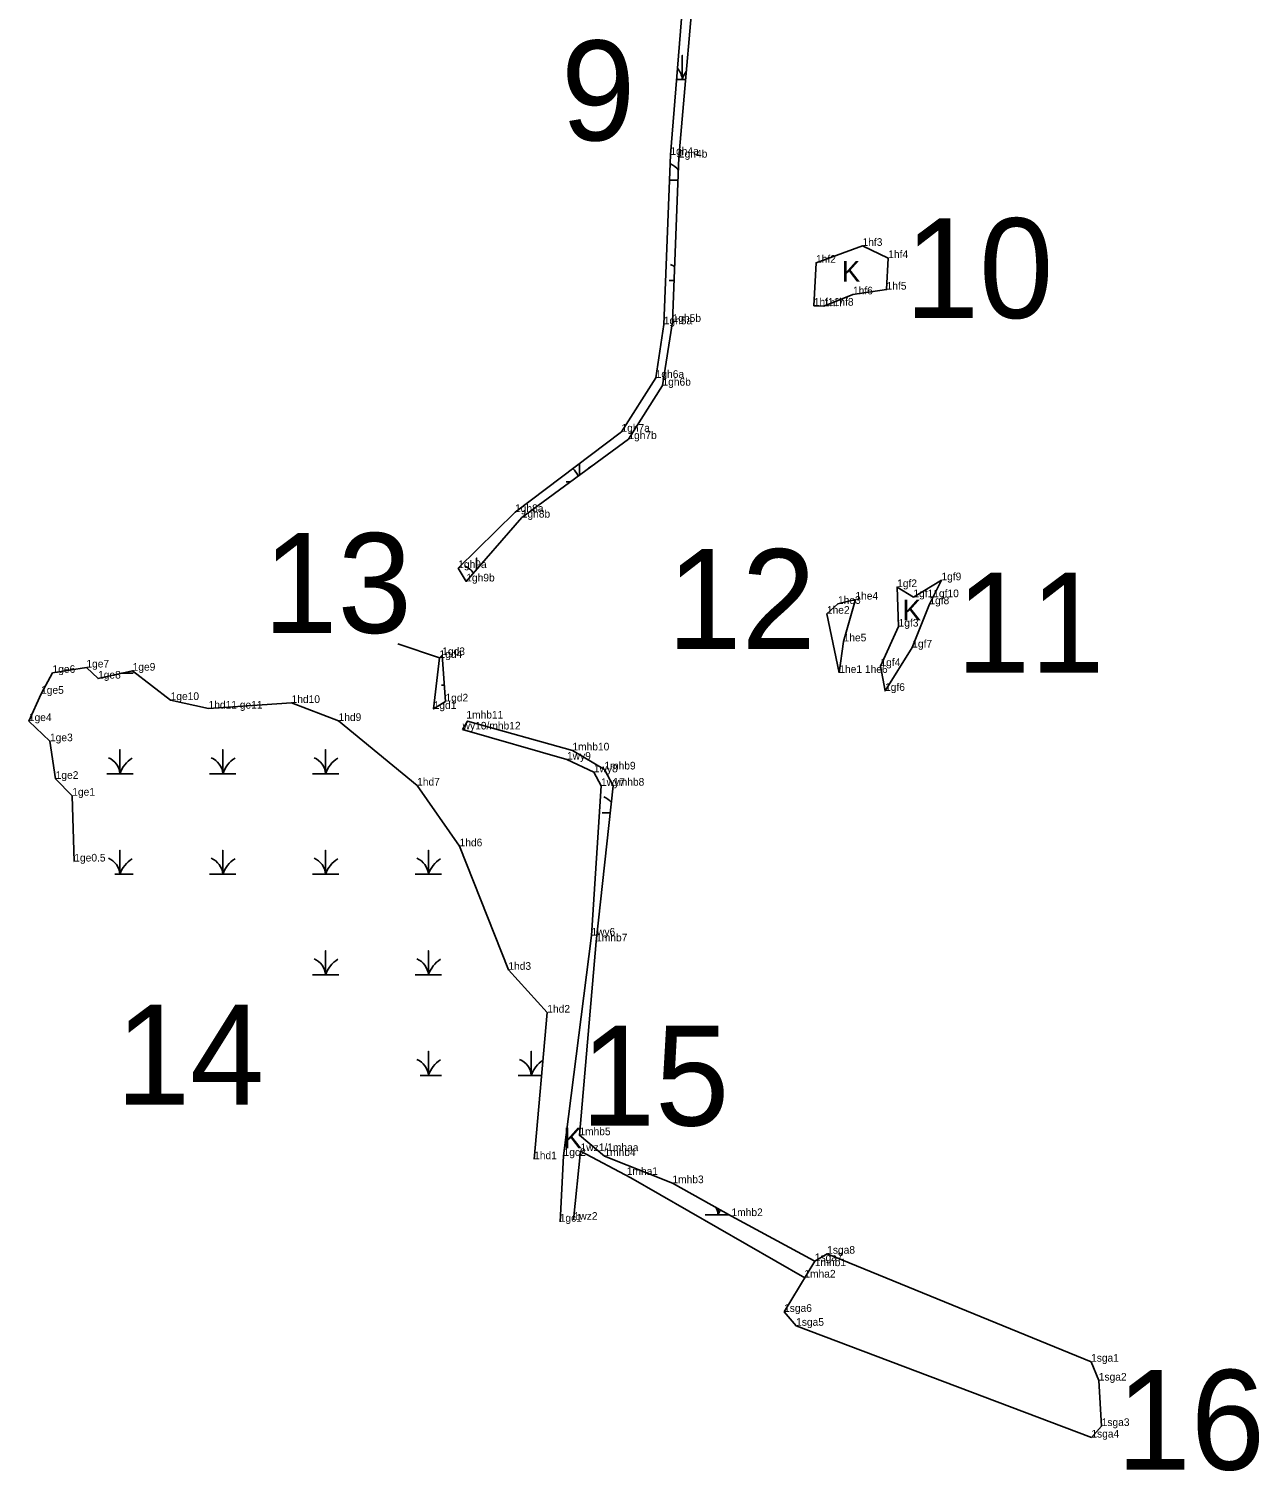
# Model space of a CAD drawing. Extents: x 2072529 to 2268796, y 436423 to 470397.
# Drawn here: x 2077727 to 2078532, y 465221 to 466165 of the extents above; entities that cross this region are included whole.
import ezdxf

# ---------------------------------------------------------------- set-up
doc = ezdxf.new("R2010")
doc.units = 0
for name, color, linetype in [('Default', 7, 'Continuous'), ('Exist Environmental Wetland Boundary', 7, 'Continuous'), ('Exist Environmental Wetland Boundary Cogo Comment', 7, 'Continuous'), ('Exist Environmental Wetland Boundary Cogo Point CELL', 7, 'Continuous'), ('Exist Hydro Jurisdictional Stream or Body of Water NEU Mitigable', 7, 'Continuous'), ('Exist Hydro Jurisdictional Stream or Body of Water NEU Mitigable Cogo Comment', 7, 'Continuous'), ('Exist Hydro Swamp or Marsh', 7, 'Continuous')]:
    doc.layers.add(name, color=color, linetype=linetype)

msp = doc.modelspace()

# ---------------------------------------------------------------- linework, layer by layer
at = {"layer": 'Default'}
msp.add_line((2077968.82, 465762.93), (2077995.99, 465753.67), dxfattribs=at)
at = {"layer": 'Exist Environmental Wetland Boundary'}
for points in [[(2078187.21, 466478.43), (2078174.38, 466362.17), (2078158.18, 466220.77), (2078147.02, 466082.83), (2078142.83, 465971.82), (2078137.4, 465936.9), (2078115.03, 465901.65), (2078045.5, 465848.95), (2078008.25, 465812.43), (2078013.5, 465803.68), (2078049.79, 465845.46), (2078119.55, 465896.84), (2078141.85, 465931.82), (2078148.47, 465973.54), (2078152.62, 466081.04), (2078164.44, 466219.08), (2078179.22, 466361.52), (2078194.02, 466473.91)], [(2077757.1, 465620.41), (2077755.77, 465663.49), (2077744.91, 465674.5), (2077741.2, 465699.12), (2077727.38, 465712.29), (2077735.36, 465730.16), (2077742.85, 465743.86), (2077765, 465747.36), (2077772.64, 465740.11), (2077795.26, 465745.29), (2077820.12, 465726.1), (2077844.93, 465720.48), (2077899.23, 465724.18), (2077929.96, 465712.4), (2077981.35, 465670.13), (2078009.13, 465630.35), (2078041.04, 465549.53), (2078066.51, 465521.54), (2078057.88, 465425.61)], [(2078241.5, 465358.92), (2078241.06, 465359.19), (2078186.99, 465388.38), (2078148.34, 465409.92), (2078103.84, 465427.69), (2078087.48, 465441.32), (2078098.43, 465568.16), (2078109.51, 465670.02), (2078103.85, 465680.64), (2078082.92, 465693.11), (2078014.35, 465712.34), (2078011.13, 465706.81)], [(2078011.13, 465706.81), (2078079.39, 465687.07), (2078096.96, 465678.77), (2078101.65, 465669.86), (2078095.33, 465571.93), (2078077.16, 465427.74), (2078074.82, 465384.71)], [(2078083.75, 465385.96), (2078088.25, 465430.9), (2078121.22, 465413.34), (2078235, 465347.97)]]:
    msp.add_lwpolyline(points, dxfattribs=at)
for points in [[(2078240.83, 465984.09), (2078242.29, 466012.25), (2078272.71, 466023.28), (2078289.53, 466015.28), (2078288.45, 465994.63), (2078266.46, 465991.54), (2078247.48, 465983.81)], [(2078305.97, 465793.38), (2078295.36, 465799.96), (2078296.3, 465774.13), (2078284.43, 465748.27), (2078287.44, 465732.08), (2078305.24, 465760.45), (2078316.43, 465788.78), (2078324.32, 465804.43)], [(2078257.53, 465743.83), (2078249.39, 465782.53), (2078256.62, 465789.01), (2078268.04, 465791.81), (2078260.33, 465764.47)], [(2077997.78, 465755.48), (2077995.99, 465753.67), (2077992.17, 465720.24), (2077999.87, 465725.14)]]:
    msp.add_lwpolyline(points, close=True, dxfattribs=at)
at = {"layer": 'Exist Environmental Wetland Boundary Cogo Point CELL'}
for p, q in [((2078147.02, 466082.83), (2078147.02, 466082.83)), ((2078152.62, 466081.04), (2078152.62, 466081.04)), ((2078272.71, 466023.28), (2078272.71, 466023.28)), ((2078289.53, 466015.28), (2078289.53, 466015.28)), ((2078242.29, 466012.25), (2078242.29, 466012.25)), ((2078266.46, 465991.54), (2078266.46, 465991.54)), ((2078288.45, 465994.63), (2078288.45, 465994.63)), ((2078240.83, 465984.09), (2078240.83, 465984.09)), ((2078247.48, 465983.81), (2078247.48, 465983.81)), ((2078142.83, 465971.82), (2078142.83, 465971.82)), ((2078148.59, 465973.44), (2078148.59, 465973.44)), ((2078137.4, 465936.9), (2078137.4, 465936.9)), ((2078141.85, 465931.82), (2078141.85, 465931.82)), ((2078115.03, 465901.65), (2078115.03, 465901.65)), ((2078119.04, 465896.84), (2078119.04, 465896.84)), ((2078045.5, 465848.95), (2078045.5, 465848.95)), ((2078049.79, 465845.72), (2078049.79, 465845.72)), ((2078008.25, 465812.43), (2078008.25, 465812.43)), ((2078013.5, 465803.68), (2078013.5, 465803.68)), ((2078295.36, 465799.96), (2078295.36, 465799.96)), ((2078324.32, 465804.43), (2078324.32, 465804.43)), ((2078256.62, 465789.01), (2078256.62, 465789.01)), ((2078268.04, 465791.81), (2078268.04, 465791.81)), ((2078305.97, 465793.38), (2078305.97, 465793.38)), ((2078316.43, 465788.78), (2078316.43, 465788.78)), ((2078249.39, 465782.53), (2078249.39, 465782.53)), ((2078296.3, 465774.13), (2078296.3, 465774.13)), ((2078260.33, 465764.47), (2078260.33, 465764.47)), ((2078305.24, 465760.45), (2078305.24, 465760.45)), ((2077995.99, 465753.67), (2077995.99, 465753.67)), ((2077997.78, 465755.48), (2077997.78, 465755.48)), ((2077742.85, 465743.86), (2077742.85, 465743.86)), ((2077765, 465747.36), (2077765, 465747.36)), ((2077772.64, 465740.11), (2077772.64, 465740.11)), ((2077795.26, 465745.29), (2077795.26, 465745.29)), ((2078257.53, 465743.83), (2078257.53, 465743.83)), ((2078284.43, 465748.27), (2078284.43, 465748.27)), ((2078287.44, 465732.08), (2078287.44, 465732.08)), ((2077735.36, 465730.16), (2077735.36, 465730.16)), ((2077820.12, 465726.1), (2077820.12, 465726.1)), ((2077899.23, 465724.18), (2077899.23, 465724.18)), ((2077999.87, 465725.14), (2077999.87, 465725.14)), ((2077727.38, 465712.29), (2077727.38, 465712.29)), ((2077844.93, 465720.48), (2077844.93, 465720.48)), ((2077929.96, 465712.4), (2077929.96, 465712.4)), ((2077992.17, 465720.24), (2077992.17, 465720.24)), ((2078014.15, 465711.89), (2078014.15, 465711.89)), ((2078011.13, 465706.81), (2078011.13, 465706.81)), ((2077741.2, 465699.12), (2077741.2, 465699.12)), ((2078082.92, 465693.11), (2078082.92, 465693.11)), ((2078079.39, 465687.07), (2078079.39, 465687.07)), ((2077744.91, 465674.5), (2077744.91, 465674.5)), ((2078096.96, 465678.77), (2078096.96, 465678.77)), ((2078103.85, 465680.64), (2078103.85, 465680.64)), ((2077981.35, 465670.13), (2077981.35, 465670.13)), ((2078101.65, 465669.86), (2078101.65, 465669.86)), ((2078109.51, 465670.02), (2078109.51, 465670.02)), ((2077755.77, 465663.49), (2077755.77, 465663.49)), ((2078009.13, 465630.35), (2078009.13, 465630.35)), ((2077756.52, 465619.83), (2077756.52, 465619.83)), ((2078095.33, 465571.93), (2078095.33, 465571.93)), ((2078098.43, 465568.16), (2078098.43, 465568.16)), ((2078041.04, 465549.53), (2078041.04, 465549.53)), ((2078066.51, 465521.54), (2078066.51, 465521.54)), ((2078087.48, 465441.32), (2078087.48, 465441.32)), ((2078088.25, 465430.9), (2078088.25, 465430.9)), ((2078057.88, 465425.61), (2078057.88, 465425.61)), ((2078077.16, 465427.74), (2078077.16, 465427.74)), ((2078103.84, 465427.69), (2078103.84, 465427.69)), ((2078118.47, 465415.31), (2078118.47, 465415.31)), ((2078148.34, 465409.92), (2078148.34, 465409.92)), ((2078074.82, 465384.71), (2078074.82, 465384.71)), ((2078083.75, 465385.96), (2078083.75, 465385.96)), ((2078186.99, 465388.38), (2078186.99, 465388.38)), ((2078249.58, 465363.78), (2078249.58, 465363.78)), ((2078241.06, 465359.19), (2078241.06, 465359.19)), ((2078241.5, 465358.92), (2078241.5, 465358.92)), ((2078235, 465347.97), (2078235, 465347.97)), ((2078221.38, 465325.73), (2078221.38, 465325.73)), ((2078229.27, 465316.62), (2078229.27, 465316.62)), ((2078422.21, 465293.12), (2078422.21, 465293.12)), ((2078427.26, 465280.74), (2078427.26, 465280.74)), ((2078429.14, 465251.02), (2078429.14, 465251.02)), ((2078422.4, 465243.49), (2078422.4, 465243.49))]:
    msp.add_line(p, q, dxfattribs=at)
at = {"layer": 'Exist Hydro Jurisdictional Stream or Body of Water NEU Mitigable'}
for points in [[(2078221.38, 465325.73), (2078241.5, 465358.92), (2078249.58, 465363.78), (2078249.58, 465363.78), (2078422.21, 465293.12)], [(2078422.4, 465243.49), (2078229.27, 465316.62), (2078221.38, 465325.73)], [(2078422.21, 465293.12), (2078427.26, 465280.74), (2078429.14, 465251.02), (2078422.4, 465243.49)]]:
    msp.add_lwpolyline(points, dxfattribs=at)
at = {"layer": 'Exist Hydro Swamp or Marsh'}
for points in [[(2078151.01, 466132.16), (2078154.75, 466132.16), (2078154.75, 466147.95), (2078154.75, 466132.16), (2078157, 466132.16)], [(2078146.4, 466066.36), (2078152.06, 466066.36)], [(2078146.14, 466000.56), (2078149.52, 466000.56)], [(2078087.5, 465873.23), (2078087.5, 465880.78)], [(2078087.5, 465880.78), (2078087.5, 465873.23)], [(2078078.89, 465868.96), (2078081.71, 465868.96)], [(2078020.25, 465811.44), (2078020.25, 465818.95), (2078020.25, 465811.44)], [(2077788.08, 465743.65), (2077795.58, 465743.65)], [(2077997.36, 465735.85), (2077999.13, 465735.85)], [(2077778.37, 465677.85), (2077786.98, 465677.85), (2077786.98, 465693.63), (2077786.98, 465677.85), (2077795.58, 465677.85)], [(2077845.62, 465677.85), (2077854.23, 465677.85), (2077854.23, 465693.63), (2077854.23, 465677.85), (2077862.83, 465677.85)], [(2077912.87, 465677.85), (2077921.48, 465677.85), (2077921.48, 465693.63), (2077921.48, 465677.85), (2077930.08, 465677.85)], [(2078102.43, 465652.32), (2078107.58, 465652.32)], [(2077783.7, 465612.05), (2077786.98, 465612.05), (2077786.98, 465627.83), (2077786.98, 465612.05), (2077795.58, 465612.05)], [(2077845.62, 465612.05), (2077854.23, 465612.05), (2077854.23, 465627.83), (2077854.23, 465612.05), (2077862.83, 465612.05)], [(2077912.87, 465612.05), (2077921.48, 465612.05), (2077921.48, 465627.83), (2077921.48, 465612.05), (2077930.08, 465612.05)], [(2077980.12, 465612.05), (2077988.73, 465612.05), (2077988.73, 465627.83), (2077988.73, 465612.05), (2077997.33, 465612.05)], [(2077912.87, 465546.25), (2077921.48, 465546.25), (2077921.48, 465562.03), (2077921.48, 465546.25), (2077930.08, 465546.25)], [(2077980.12, 465546.25), (2077988.73, 465546.25), (2077988.73, 465562.03), (2077988.73, 465546.25), (2077997.33, 465546.25)], [(2077983.33, 465480.45), (2077988.73, 465480.45), (2077988.73, 465496.23), (2077988.73, 465480.45), (2077997.33, 465480.45)], [(2078047.37, 465480.45), (2078055.98, 465480.45), (2078055.98, 465496.23), (2078055.98, 465480.45), (2078062.81, 465480.45)], [(2078169.68, 465389.12), (2078178.28, 465389.12), (2078178.28, 465393.23)], [(2078178.28, 465393.23), (2078178.28, 465389.12), (2078185.66, 465389.12)]]:
    msp.add_lwpolyline(points, dxfattribs=at)
for centre, radius, start, end in [((2078142.48, 466131.28), 12.3, 4.14034, 42.09468), ((2078172.99, 466126.1), 19.22, 143.92749, 161.62219), ((2078142.48, 466065.48), 12.3, 36.94721, 67.53497), ((2078142.48, 465999.68), 12.3, 53.10762, 67.53497), ((2078075.23, 465868.08), 12.3, 21.64109, 49.90268), ((2078105.74, 465862.9), 19.22, 122.12745, 131.98964), ((2078007.98, 465802.28), 12.3, 33.69567, 67.53497), ((2077993.69, 465734.96), 12.3, 67.44021, 67.53497), ((2077774.71, 465676.96), 12.3, 4.14034, 67.53497), ((2077805.22, 465671.79), 19.22, 122.12745, 161.62219), ((2077841.96, 465676.96), 12.3, 4.14034, 67.53497), ((2077872.47, 465671.79), 19.22, 122.12745, 161.62219), ((2077909.21, 465676.96), 12.3, 4.14034, 67.53497), ((2077939.72, 465671.79), 19.22, 122.12745, 161.62219), ((2078098.76, 465651.43), 12.3, 38.98313, 67.53497), ((2077774.71, 465611.16), 12.3, 4.14034, 67.53497), ((2077805.22, 465605.99), 19.22, 122.12745, 161.62219), ((2077841.96, 465611.16), 12.3, 4.14034, 67.53497), ((2077872.47, 465605.99), 19.22, 122.12745, 161.62219), ((2077909.21, 465611.16), 12.3, 4.14034, 67.53497), ((2077939.72, 465605.99), 19.22, 122.12745, 161.62219), ((2077976.46, 465611.16), 12.3, 4.14034, 67.53497), ((2078006.97, 465605.99), 19.22, 122.12745, 161.62219), ((2077909.21, 465545.36), 12.3, 4.14034, 67.53497), ((2077939.72, 465540.19), 19.22, 122.12745, 161.62219), ((2077976.46, 465545.36), 12.3, 4.14034, 67.53497), ((2078006.97, 465540.19), 19.22, 122.12745, 161.62219), ((2077976.46, 465479.56), 12.3, 4.14034, 67.53497), ((2078006.97, 465474.39), 19.22, 122.12745, 161.62219), ((2078043.71, 465479.56), 12.3, 4.14034, 67.53497), ((2078074.22, 465474.39), 19.22, 123.12551, 161.62219), ((2078166.01, 465388.23), 12.3, 4.14034, 28.09456), ((2078196.52, 465383.06), 19.22, 150.84851, 161.62219)]:
    msp.add_arc(centre, radius, start, end, dxfattribs=at)

# ---------------------------------------------------------------- texts
at = {"layer": 'Default'}
for s, p in [('9', (2078075.48, 466092.29)), ('10', (2078300.37, 465976.02)), ('13', (2077880.73, 465770.02)), ('12', (2078144.97, 465759.48)), ('11', (2078333.86, 465743.98)), ('14', (2077784.25, 465461.38)), ('15', (2078088.4, 465447.62)), ('16', (2078438.8, 465222.41))]:
    msp.add_text(s, height=65.34, dxfattribs=at).set_placement(p)
at = {"layer": 'Exist Environmental Wetland Boundary Cogo Comment'}
for s, p in [('1gh4a', (2078147.02, 466082.83)), ('1gh4b', (2078152.62, 466081.04)), ('1hf3', (2078272.71, 466023.28)), ('1hf2', (2078242.29, 466012.25)), ('1hf4', (2078289.53, 466015.28)), ('1hf6', (2078266.46, 465991.54)), ('1hf5', (2078288.45, 465994.63)), ('1hf11hf8', (2078240.83, 465984.09)), ('1hf7', (2078247.48, 465983.81)), ('1gh5a', (2078142.69, 465971.94)), ('1gh5b', (2078148.47, 465973.54)), ('1gh6a', (2078137.4, 465936.9)), ('1gh6b', (2078141.85, 465931.82)), ('1gh7a', (2078115.03, 465901.65)), ('1gh7b', (2078119.55, 465896.84)), ('1gh8a', (2078045.41, 465849.07)), ('1gh8b', (2078049.79, 465845.46)), ('1gh9a', (2078008.25, 465812.43)), ('1gh9b', (2078013.5, 465803.68)), ('1gf9', (2078324.32, 465804.43)), ('1he4', (2078268.04, 465791.81)), ('1gf2', (2078295.36, 465799.96)), ('1gf11gf10', (2078305.97, 465793.38)), ('1he2', (2078249.39, 465782.53)), ('1he3', (2078256.62, 465789.01)), ('1gf8', (2078316.43, 465788.78)), ('1gf3', (2078296.3, 465774.13)), ('1he5', (2078260.33, 465764.47)), ('1gd3', (2077997.78, 465755.48)), ('1gf7', (2078305.24, 465760.45)), ('1ge7', (2077765, 465747.36)), ('1ge9', (2077795.26, 465745.29)), ('1gd4', (2077995.99, 465753.67)), ('1gf4', (2078284.43, 465748.27)), ('1ge6', (2077742.85, 465743.86)), ('1ge8', (2077772.64, 465740.11)), ('1he1 1he6', (2078257.53, 465743.83)), ('1ge5', (2077735.36, 465730.16)), ('1ge10', (2077820.12, 465726.1)), ('1gf6', (2078287.44, 465732.08)), ('1hd11 ge11', (2077844.93, 465720.48)), ('1hd10', (2077899.23, 465724.18)), ('1gd1', (2077992.17, 465720.24)), ('1gd2', (2077999.87, 465725.14)), ('1ge4', (2077727.38, 465712.29)), ('1hd9', (2077929.96, 465712.4)), ('wy10/mhb12', (2078011.13, 465706.81)), ('1mhb11', (2078013.57, 465713.98)), ('1ge3', (2077741.2, 465699.12)), ('1mhb10', (2078082.92, 465693.11)), ('1wy9', (2078079.39, 465687.07)), ('1wy8', (2078096.96, 465678.77)), ('1mhb9', (2078103.85, 465680.64)), ('1ge2', (2077744.91, 465674.5)), ('1hd7', (2077981.35, 465670.13)), ('1wy7', (2078101.65, 465669.86)), ('1mhb8', (2078109.51, 465670.02)), ('1ge1', (2077755.77, 465663.49)), ('1hd6', (2078009.13, 465630.35)), ('1ge0.5', (2077757.1, 465620.41)), ('1wy6', (2078095.33, 465571.93)), ('1mhb7', (2078098.43, 465568.16)), ('1hd3', (2078041.04, 465549.53)), ('1hd2', (2078066.51, 465521.54)), ('1mhb5', (2078087.48, 465441.32)), ('1hd1', (2078057.88, 465425.61)), ('1gc2', (2078077.16, 465427.74)), ('1wz1/1mhaa', (2078088.25, 465430.9)), ('1mhb4', (2078103.84, 465427.69)), ('1mha1', (2078118.47, 465415.31)), ('1mhb3', (2078148.34, 465409.92)), ('1wz2', (2078083.75, 465385.96)), ('1mhb2', (2078186.99, 465388.38)), ('1gc1', (2078074.63, 465384.71)), ('1mha2', (2078234.64, 465348.18)), ('1mhb1', (2078241.47, 465355.62))]:
    msp.add_text(s, height=5, dxfattribs=at).set_placement(p)
at = {"layer": 'Exist Hydro Jurisdictional Stream or Body of Water NEU Mitigable Cogo Comment'}
for s, p in [('1sga7', (2078241.5, 465358.92)), ('1sga8', (2078249.58, 465363.78)), ('1sga6', (2078221.38, 465325.73)), ('1sga5', (2078229.27, 465316.62)), ('1sga1', (2078422.21, 465293.12)), ('1sga2', (2078427.26, 465280.74)), ('1sga3', (2078429.14, 465251.02)), ('1sga4', (2078422.4, 465243.49))]:
    msp.add_text(s, height=5, dxfattribs=at).set_placement(p)
at = {"layer": 'Exist Hydro Swamp or Marsh'}
for p in [(2078259.11, 465999.79), (2078298.88, 465778.14), (2078077.09, 465432.67)]:
    msp.add_text('K', height=13.6, dxfattribs=at).set_placement(p)

doc.saveas('drawing.dxf')
